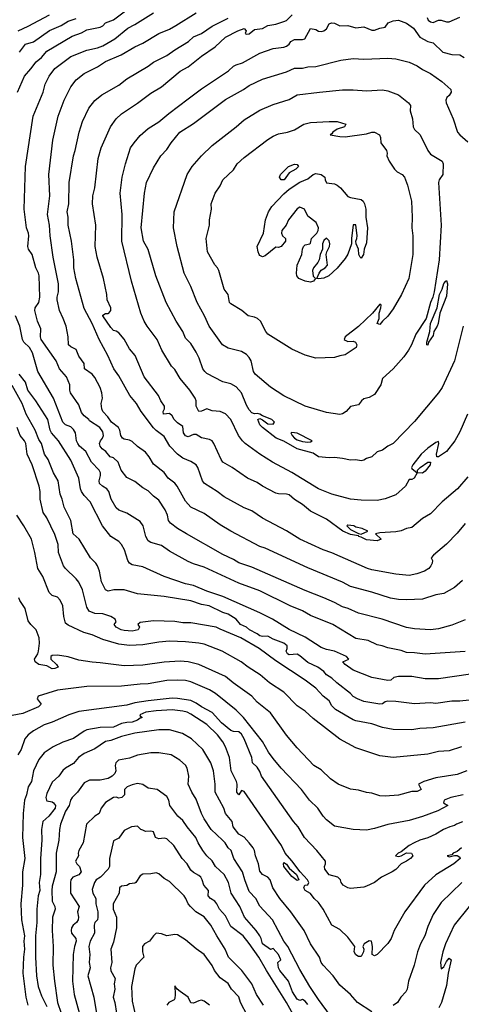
# Model space of a CAD drawing. Header units: metres. Extents: x -46681 to -43747, y -240911 to -237677.
# Tile 460 of 656: x -44194 to -44111, y -239834 to -239649. Entities that reach past the tile are written whole.
import ezdxf

# ---------------------------------------------------------------- set-up
doc = ezdxf.new("R2010")
doc.units = ezdxf.units.M
doc.layers.add('CONTOUR_INDEX', color=1, linetype='Continuous')
doc.layers.add('CONTOUR_INTER', color=3, linetype='Continuous')

msp = doc.modelspace()

# ---------------------------------------------------------------- linework, layer by layer
at = {"layer": 'CONTOUR_INDEX'}
for points, elevation in [([(-44194.11, -239662.52), (-44192.81, -239659.52), (-44191.6, -239658.18), (-44190.6, -239656.85), (-44189.59, -239656.02), (-44188.6, -239654.86), (-44183.86, -239652.02), (-44182.1, -239651.4), (-44181.1, -239650.81), (-44178.6, -239650.31), (-44178.1, -239650.1), (-44177.6, -239649.51), (-44176.1, -239648.96), (-44173.6, -239647.08)], 120), ([(-44109.62, -239723.02), (-44111.1, -239726.36), (-44112, -239728.02), (-44113.6, -239730.02), (-44115.08, -239731.02), (-44115.38, -239731.02), (-44115.48, -239730.52), (-44115.04, -239728.52), (-44115.1, -239728.18), (-44115.6, -239728.35), (-44117.1, -239729.4), (-44118.33, -239730.52), (-44119.91, -239732.52), (-44120.17, -239733.02), (-44120.1, -239733.26), (-44119.12, -239734.02), (-44119.68, -239735.02), (-44120.1, -239735.27), (-44120.6, -239735.3), (-44121.29, -239736.52), (-44123.1, -239738.16), (-44125.1, -239738.9), (-44126.6, -239739.22), (-44129.6, -239739.2), (-44131.6, -239738.97), (-44135.1, -239738.02), (-44137.6, -239737.06), (-44142.6, -239734.01), (-44146.26, -239732.02), (-44148.64, -239730.52), (-44151.36, -239728.52), (-44151.89, -239728.02), (-44152.62, -239727.02), (-44154.05, -239724.02), (-44155.1, -239722.95), (-44156.1, -239722.54), (-44157.6, -239722.4), (-44158.6, -239722.03), (-44159.6, -239722.48), (-44160.1, -239722.52), (-44160.58, -239721.52), (-44160.57, -239720.52), (-44160.79, -239720.02), (-44161.8, -239718.52), (-44163.6, -239716.32), (-44164.6, -239714.65), (-44165.18, -239714.02), (-44167.02, -239711.02), (-44167.92, -239709.02), (-44169.79, -239706.52), (-44170.32, -239705.52), (-44170.95, -239704.02), (-44172.75, -239698.02), (-44174.54, -239690.52), (-44174.5, -239685.52), (-44174.82, -239681.52), (-44174.48, -239678.52), (-44173.86, -239676.02), (-44172.92, -239673.02), (-44172.25, -239672.02), (-44171.1, -239670.67), (-44169.6, -239669.33), (-44167.6, -239668.12), (-44165.74, -239666.52), (-44162.1, -239663.78), (-44159.6, -239661.92), (-44154.53, -239658.52), (-44153.6, -239657.67), (-44153.1, -239657.39), (-44151.86, -239657.02), (-44148.6, -239655.21), (-44146.1, -239654.3), (-44144.1, -239654.06), (-44143.6, -239653.88), (-44143.14, -239653.52), (-44142.8, -239653.02), (-44142.1, -239652.66), (-44140.6, -239652.64), (-44140.21, -239652.52), (-44139.1, -239650.6), (-44138.1, -239650.76), (-44137.6, -239651.05), (-44137.1, -239651.12), (-44136.6, -239651.01), (-44136.1, -239650.63), (-44135.6, -239649.72), (-44135.2, -239649.52)], 125), ([(-44135.2, -239649.52), (-44134.6, -239649.59), (-44133.6, -239650.04), (-44132.1, -239650.03), (-44130.6, -239650.47), (-44129.1, -239650.27), (-44127.6, -239650.86), (-44127.1, -239650.91), (-44126.1, -239650.49), (-44125.1, -239650.31), (-44124.51, -239649.52), (-44123.6, -239649.12), (-44122.6, -239649.03), (-44121.1, -239649.6), (-44119.75, -239650.52), (-44118.6, -239652.21), (-44117.1, -239653), (-44116.1, -239653.26), (-44114.3, -239655.02), (-44112.6, -239655.45), (-44111.1, -239655.5), (-44110.3, -239656.02)], 125), ([(-44110.1, -239767.61), (-44117.6, -239768.12), (-44119.6, -239767.83), (-44121.1, -239767.77), (-44122.1, -239767.42), (-44124.6, -239766.91), (-44125.66, -239766.52), (-44126.6, -239766.34), (-44128.3, -239765.52), (-44130.6, -239765.17), (-44134.91, -239762.52), (-44139.1, -239760.83), (-44140.6, -239759.94), (-44142.95, -239759.02), (-44148.6, -239756.19), (-44152.6, -239754.77), (-44159.1, -239751.78), (-44161.1, -239751.14), (-44162.1, -239750.68), (-44165.6, -239748.73), (-44167.1, -239747.71), (-44169.1, -239747.1), (-44169.6, -239746.79), (-44170.02, -239746.02), (-44170.53, -239744.02), (-44171.1, -239743.19), (-44173.6, -239741.63), (-44175.1, -239741.08), (-44175.6, -239740.64), (-44176.51, -239739.02), (-44176.96, -239737.52), (-44177.38, -239737.02), (-44178.18, -239736.52), (-44178.7, -239736.02), (-44178.82, -239735.52), (-44178.54, -239734.52), (-44178.57, -239734.02), (-44178.8, -239733.52), (-44180.2, -239732.02), (-44181.29, -239730.02), (-44182.46, -239729.02), (-44182.82, -239728.52), (-44183.03, -239728.02), (-44183.23, -239726.52), (-44183.6, -239725.9), (-44184.1, -239725.42), (-44185.1, -239725.01), (-44185.62, -239724.52), (-44187.35, -239720.02), (-44190.31, -239715.02), (-44191.29, -239711.52), (-44191.89, -239710.52), (-44192.92, -239709.52), (-44193.18, -239709.02), (-44193.7, -239706.52), (-44194.5, -239704.52)], 120), ([(-44116.75, -239732.02), (-44116.58, -239732.02), (-44116.66, -239732.52), (-44117.6, -239733.73), (-44118.1, -239734.09), (-44119.01, -239734.02), (-44119.04, -239733.52), (-44118.5, -239733.02), (-44117.1, -239732.06), (-44116.75, -239732.02)], 125), ([(-44109.79, -239790.02), (-44111.6, -239790.69), (-44115.6, -239791.33), (-44117.85, -239792.02), (-44118.84, -239792.52), (-44118.32, -239793.52), (-44119.1, -239793.89), (-44120.1, -239793.91), (-44122.6, -239794.59), (-44125.1, -239794.81), (-44126.1, -239794.74), (-44127.6, -239794.2), (-44128.6, -239794.08), (-44130.1, -239793.64), (-44131.6, -239793.45), (-44133.95, -239792.52), (-44135.38, -239791.52), (-44137.1, -239789.85), (-44138.52, -239789.02), (-44141.6, -239785.72), (-44143.6, -239783.34), (-44146.6, -239779.15), (-44149.1, -239777.15), (-44150.11, -239776.02), (-44153.63, -239773.52), (-44155.1, -239772.29), (-44160.1, -239770.07), (-44162.1, -239769.57), (-44163.6, -239769.42), (-44166.6, -239769.61), (-44170.6, -239770.18), (-44174.1, -239770.27), (-44178.6, -239769.71), (-44180.1, -239769.64), (-44182.6, -239769.24), (-44184.6, -239768.63), (-44186.6, -239768.28), (-44187.6, -239768.37), (-44187.89, -239768.52), (-44187.87, -239769.02), (-44186.79, -239770.02), (-44186.48, -239770.52), (-44187.1, -239770.82), (-44187.6, -239770.87), (-44188.6, -239770.3), (-44190.1, -239770.03), (-44190.81, -239769.52), (-44190.9, -239769.02), (-44190.31, -239768.02), (-44190.2, -239767.52), (-44190.02, -239766.02), (-44190.07, -239765.02), (-44190.6, -239763.52), (-44191.61, -239762.52), (-44192.1, -239761.84), (-44192.65, -239759.52), (-44193.69, -239758.02), (-44193.89, -239757.52)], 115), ([(-44135.35, -239836.02), (-44137.6, -239832.99), (-44139.22, -239830.52), (-44141.1, -239827.35), (-44143.39, -239823.02), (-44144.14, -239822.02), (-44146.28, -239818.02), (-44148.6, -239815.43), (-44149.39, -239814.02), (-44150.6, -239812.68), (-44151.45, -239810.52), (-44151.89, -239809.02), (-44153.51, -239806.52), (-44154.03, -239805.02), (-44154.6, -239804.5), (-44155.16, -239803.52), (-44155.61, -239803.02), (-44157.77, -239801.02), (-44159.1, -239799.01), (-44159.6, -239798.02), (-44160.6, -239795.36), (-44161.41, -239794.02), (-44162.06, -239792.52), (-44161.95, -239791.02), (-44162.25, -239789.52), (-44162.6, -239788.95), (-44163.62, -239788.02), (-44165.25, -239787.02), (-44167.6, -239786.64), (-44169.1, -239786.67), (-44171.6, -239787.07), (-44173.1, -239787.66), (-44175.17, -239788.02), (-44175.69, -239788.52), (-44175.8, -239789.02), (-44175.64, -239790.02), (-44175.83, -239790.52), (-44176.35, -239791.02), (-44177.1, -239791.49), (-44178.6, -239791.77), (-44180.6, -239791.75), (-44181.6, -239792.29), (-44182.83, -239794.02), (-44183.88, -239795.02), (-44184.15, -239795.52), (-44184.39, -239796.52), (-44185.1, -239797.59), (-44186.03, -239800.02), (-44186.24, -239801.02), (-44186.39, -239803.02), (-44186.87, -239805.52), (-44186.83, -239809.02), (-44187.6, -239811.72), (-44187.69, -239812.52), (-44187.59, -239814.52), (-44187.13, -239815.52), (-44187.04, -239816.02), (-44187.54, -239817.52), (-44187.6, -239820.02), (-44187.43, -239823.02), (-44187.49, -239826.52), (-44187.19, -239829.52), (-44186.58, -239833.52), (-44185.93, -239835.52)], 110), ([(-44109.36, -239815.52), (-44112.15, -239819.02), (-44113.77, -239822.52), (-44114.28, -239824.02), (-44114.73, -239826.02), (-44114.6, -239827.19), (-44114.1, -239826.85), (-44113.6, -239825.82), (-44113.1, -239825.22), (-44112.72, -239825.52), (-44113.28, -239828.02), (-44113.6, -239830.36), (-44114.52, -239833.52), (-44115.01, -239834.52)], 110), ([(-44158.1, -239834.06), (-44159.1, -239833.32), (-44159.6, -239833.13), (-44160.1, -239833.23), (-44161.1, -239833.68), (-44161.6, -239833.59), (-44162.07, -239832.52), (-44163.6, -239831.47), (-44164.14, -239831.02), (-44164.6, -239830.42), (-44164.5, -239832.02), (-44164.6, -239832.77), (-44164.72, -239833.02), (-44165.72, -239833.52), (-44166.09, -239834.02)], 105)]:
    msp.add_lwpolyline(points, dxfattribs=dict(at, elevation=elevation))
at = {"layer": 'CONTOUR_INTER'}
for points, elevation in [([(-44110.1, -239761.68), (-44112.6, -239762.68), (-44115.1, -239763.33), (-44116.6, -239763.53), (-44119.6, -239763.37), (-44121.1, -239763.07), (-44125.67, -239761.52), (-44130.1, -239760.43), (-44132.03, -239759.52), (-44133.1, -239759.22), (-44134.6, -239758.39), (-44136.6, -239757.51), (-44140.1, -239756.15), (-44150.1, -239751.78), (-44152.6, -239750.98), (-44153.6, -239750.34), (-44155.6, -239749.4), (-44162.38, -239745.52), (-44164.07, -239744.52), (-44165.42, -239743.52), (-44165.76, -239743.02), (-44165.98, -239742.02), (-44166.38, -239741.02), (-44167.6, -239739.18), (-44168.6, -239738.42), (-44169.6, -239737.43), (-44170.6, -239736.85), (-44172.1, -239735.64), (-44173.6, -239734.95), (-44174.64, -239733.52), (-44175.2, -239732.02), (-44176.1, -239731.24), (-44176.71, -239731.02), (-44177.55, -239730.02), (-44178.24, -239729.52), (-44178.59, -239729.02), (-44178.7, -239728.52), (-44178.57, -239728.02), (-44178.17, -239727.52), (-44177.96, -239727.02), (-44178.1, -239726.35), (-44178.67, -239725.52), (-44180.6, -239724.25), (-44180.73, -239724.02), (-44181.6, -239723.36), (-44182.1, -239722.72), (-44182.6, -239721.25), (-44184.14, -239719.02), (-44184.31, -239718.52), (-44184.32, -239717.52), (-44184.9, -239716.02), (-44186.24, -239714.52), (-44186.85, -239713.02), (-44189.66, -239709.02), (-44189.8, -239708.52), (-44189.77, -239707.02), (-44190.39, -239705.52), (-44190.87, -239703.52), (-44190.81, -239703.02), (-44190.14, -239702.02), (-44189.91, -239701.02), (-44190.05, -239697.02), (-44190.17, -239696.52), (-44190.67, -239695.52), (-44191.37, -239693.02), (-44192.07, -239692.02), (-44192.19, -239691.52), (-44191.99, -239689.52), (-44192.05, -239689.02), (-44192.45, -239688.02), (-44192.84, -239684.52), (-44192.61, -239676.52), (-44191.18, -239667.02), (-44189.33, -239662.52), (-44188.9, -239661.02), (-44188.18, -239659.52), (-44187.1, -239658.11), (-44184.1, -239655.82), (-44181.1, -239654.65), (-44179.1, -239654.22), (-44178.1, -239653.83), (-44175.84, -239652.52), (-44173.43, -239650.52), (-44172.1, -239649.83), (-44168.6, -239647.63)], 121), ([(-44110.6, -239754.29), (-44112.1, -239755.56), (-44114.1, -239756.7), (-44115.6, -239756.97), (-44118.1, -239757.79), (-44121.1, -239757.93), (-44122.6, -239757.86), (-44124.1, -239757.57), (-44127.6, -239756.44), (-44131.6, -239755.37), (-44133.1, -239754.61), (-44139.6, -239751.88), (-44147.6, -239748.21), (-44148.6, -239747.87), (-44154.1, -239744.99), (-44156.1, -239743.84), (-44159.1, -239741.69), (-44161.6, -239740.48), (-44162.6, -239739.36), (-44164.13, -239736.52), (-44164.6, -239735.98), (-44165.84, -239735.02), (-44166.6, -239734), (-44168.6, -239732.41), (-44169.4, -239731.02), (-44170.1, -239730.16), (-44171.6, -239729.12), (-44172.6, -239728.14), (-44173.1, -239727.92), (-44174.1, -239727.74), (-44174.44, -239727.52), (-44174.73, -239727.02), (-44174.91, -239726.02), (-44175.18, -239725.52), (-44176.49, -239724.52), (-44177.14, -239723.52), (-44178.13, -239722.52), (-44178.31, -239722.02), (-44178.39, -239721.02), (-44178.18, -239720.02), (-44178.28, -239719.02), (-44178.62, -239718.02), (-44179.6, -239716.14), (-44180.1, -239715.52), (-44181.54, -239714.52), (-44181.62, -239713.52), (-44182.6, -239712.12), (-44183.1, -239710.9), (-44184.1, -239710.4), (-44184.54, -239710.02), (-44184.61, -239708.52), (-44184.99, -239706.52), (-44185.52, -239705.02), (-44186.24, -239703.52), (-44186.66, -239701.52), (-44186.68, -239701.02), (-44186.43, -239700.02), (-44186.43, -239698.52), (-44187.4, -239693.52), (-44188, -239689.52), (-44188.11, -239687.52), (-44188.51, -239685.52), (-44188.07, -239682.02), (-44188.23, -239678.02), (-44187.49, -239671.52), (-44186.51, -239667.02), (-44185.39, -239664.02), (-44184.08, -239661.52), (-44183.1, -239660.23), (-44181.6, -239659.05), (-44179.1, -239657.75), (-44177.6, -239656.76), (-44174.67, -239655.52), (-44172.1, -239654.02), (-44170.6, -239653.33), (-44167.6, -239651.52), (-44165.6, -239650.69), (-44164.39, -239650.02), (-44160.6, -239647.65)], 122), ([(-44194.01, -239651.02), (-44192.1, -239650.16), (-44188.1, -239648.03)], 118), ([(-44193.74, -239655.02), (-44192.6, -239653.53), (-44191.1, -239653.07), (-44188.1, -239650.96), (-44185.95, -239650.02), (-44184.6, -239649.17), (-44183.1, -239648.72)], 119), ([(-44110.1, -239743.53), (-44111.6, -239745.4), (-44113.6, -239747.45), (-44116.04, -239749.52), (-44116.47, -239750.02), (-44116.2, -239750.52), (-44116.29, -239751.02), (-44116.55, -239751.52), (-44116.93, -239752.02), (-44117.74, -239752.52), (-44119.18, -239753.02), (-44120.6, -239753.31), (-44123.1, -239753.08), (-44127.6, -239752.28), (-44128.44, -239752.02), (-44135.1, -239749.05), (-44136.75, -239748.52), (-44141.09, -239746.52), (-44143.6, -239744.93), (-44148.1, -239742.56), (-44150.1, -239741.21), (-44151.6, -239740.61), (-44155.34, -239738.52), (-44156.61, -239737.52), (-44158.99, -239736.02), (-44159.36, -239735.52), (-44160.27, -239733.02), (-44160.6, -239732.57), (-44161.6, -239731.91), (-44163.1, -239731.27), (-44164.07, -239730.52), (-44165.51, -239729.02), (-44166.6, -239727.2), (-44168.1, -239726.11), (-44168.6, -239725.56), (-44170.88, -239722.52), (-44171.79, -239721.02), (-44173.05, -239719.52), (-44175.1, -239715.85), (-44176.02, -239714.52), (-44177.14, -239712.02), (-44178.76, -239709.02), (-44180.1, -239706), (-44181.6, -239703.15), (-44183.14, -239697.52), (-44183.54, -239695.52), (-44183.56, -239694.02), (-44184, -239690.52), (-44184.61, -239687.52), (-44184.6, -239686.02), (-44184.78, -239685.02), (-44184.5, -239683.52), (-44184.44, -239679.52), (-44183.61, -239674.52), (-44183.28, -239673.52), (-44182.52, -239670.02), (-44181.89, -239668.02), (-44180.72, -239665.52), (-44179.6, -239664.12), (-44178.31, -239663.02), (-44175.1, -239661.22), (-44173.6, -239660.01), (-44169.6, -239657.66), (-44168.6, -239656.91), (-44166.1, -239655.65), (-44164.6, -239654.56), (-44162.04, -239653.02), (-44161.1, -239652.14), (-44159.6, -239651.49), (-44157.6, -239650.13), (-44154.6, -239648.65)], 123), ([(-44109.6, -239734.82), (-44111.51, -239737.02), (-44114.38, -239739.52), (-44116.6, -239741.77), (-44118.1, -239742.65), (-44120.1, -239744.34), (-44121.1, -239744.52), (-44122.1, -239744.92), (-44123.1, -239745.15), (-44126.1, -239745.31), (-44126.9, -239745.52), (-44125.84, -239746.52), (-44126.6, -239746.83), (-44128.6, -239746.62), (-44129.6, -239746.12), (-44130.05, -239746.02), (-44130.1, -239745.88), (-44131.6, -239745.61), (-44133.06, -239745.02), (-44136.1, -239742.75), (-44139.1, -239741.25), (-44140.6, -239739.99), (-44142.1, -239739.05), (-44143.1, -239738.19), (-44143.6, -239738.02), (-44145.1, -239737.99), (-44145.6, -239737.85), (-44148.15, -239736.52), (-44149.1, -239735.88), (-44150.97, -239735.02), (-44153.84, -239733.02), (-44155.55, -239732.02), (-44155.91, -239731.52), (-44157.26, -239728.52), (-44157.6, -239728.06), (-44158.1, -239727.76), (-44159.6, -239727.44), (-44160.6, -239726.83), (-44161.1, -239726.82), (-44162.1, -239727.28), (-44162.6, -239727.12), (-44162.97, -239726.52), (-44163.1, -239725.34), (-44164.1, -239724.64), (-44164.68, -239724.02), (-44165.1, -239723.36), (-44165.6, -239722.91), (-44166.7, -239723.02), (-44166.8, -239722.52), (-44166.54, -239722.02), (-44166.51, -239721.52), (-44167.2, -239720.52), (-44167.67, -239719.52), (-44170.34, -239716.02), (-44172.01, -239712.02), (-44173.1, -239710.77), (-44174.1, -239708.95), (-44175.1, -239707.73), (-44175.6, -239707.4), (-44176.1, -239707.3), (-44176.6, -239706.77), (-44178.1, -239704.52), (-44178.1, -239704.41), (-44177.6, -239704.12), (-44177.1, -239704.12), (-44176.97, -239704.02), (-44176.62, -239703.52), (-44176.59, -239703.02), (-44177.28, -239701.52), (-44177.36, -239700.52), (-44177.96, -239697.52), (-44179.17, -239693.52), (-44179.53, -239691.52), (-44179.42, -239687.52), (-44180.03, -239683.52), (-44179.95, -239682.02), (-44179.59, -239680.52), (-44178.98, -239675.02), (-44178.44, -239673.02), (-44176.68, -239669.02), (-44175.57, -239667.52), (-44174.6, -239666.63), (-44171.6, -239664.61), (-44169.1, -239662.73), (-44167.1, -239661.51), (-44163.6, -239658.6), (-44162.1, -239657.8), (-44159.6, -239655.8), (-44156.99, -239654.02), (-44155.1, -239652.23), (-44152.74, -239651.02), (-44151.6, -239650.6), (-44151.19, -239651.02), (-44151.4, -239651.52), (-44151.1, -239651.66), (-44150.6, -239651.58), (-44149.6, -239650.79), (-44148.1, -239650.56), (-44147.1, -239649.99), (-44145.6, -239649.74), (-44144.1, -239649.28), (-44143.6, -239649.06), (-44142.55, -239648.02)], 124), ([(-44117.2, -239648.52), (-44117.02, -239649.02), (-44116.6, -239649.32), (-44116.1, -239649.43), (-44115.1, -239649), (-44114.57, -239649.02), (-44113.6, -239649.35), (-44113.1, -239649.31), (-44111.1, -239648.42)], 124), ([(-44110.43, -239706.52), (-44112.08, -239713.02), (-44114.43, -239718.02), (-44115.06, -239719.02), (-44119.6, -239724.38), (-44123.6, -239728.55), (-44124.62, -239729.02), (-44125.6, -239729.8), (-44126.6, -239730.1), (-44127.6, -239731.02), (-44128.6, -239731.36), (-44129.1, -239731.67), (-44129.6, -239731.76), (-44130.6, -239731.62), (-44131.6, -239731.67), (-44133.1, -239731.35), (-44134.6, -239731.19), (-44135.6, -239731.24), (-44137.6, -239731.02), (-44138.6, -239730.36), (-44141.64, -239729.52), (-44144.1, -239728.12), (-44145.55, -239727.52), (-44148.13, -239725.52), (-44148.61, -239725.02), (-44149.02, -239724.02), (-44148.6, -239723.83), (-44148.1, -239724.06), (-44147.1, -239724.83), (-44146.1, -239724.9), (-44145.85, -239724.52), (-44146.38, -239724.02), (-44148.1, -239723.32), (-44148.6, -239723), (-44149.1, -239722.89), (-44149.6, -239722.96), (-44150.1, -239722.79), (-44150.6, -239722.22), (-44151.1, -239721.3), (-44152.1, -239719), (-44153.1, -239717.89), (-44154.1, -239717.33), (-44155.6, -239716.97), (-44158.6, -239715.36), (-44158.98, -239715.02), (-44159.34, -239714.52), (-44159.99, -239712.52), (-44160.6, -239711.35), (-44161.6, -239709.76), (-44162.6, -239708.75), (-44163.1, -239707.51), (-44164.33, -239705.52), (-44166.19, -239702.02), (-44168.17, -239697.02), (-44169.6, -239692.09), (-44170.46, -239690.52), (-44170.9, -239688.02), (-44170.25, -239681.52), (-44169.9, -239679.52), (-44168.6, -239676.76), (-44167.24, -239674.52), (-44166.1, -239673.3), (-44165.25, -239672.02), (-44163.62, -239670.02), (-44161.1, -239668.44), (-44155.1, -239663.92), (-44151.71, -239662.02), (-44150.6, -239661.27), (-44148.1, -239660.07), (-44143.6, -239658.7), (-44142.1, -239658.05), (-44140.6, -239658.01), (-44139.6, -239657.77), (-44138.1, -239657.69), (-44133.43, -239656.52)], 126), ([(-44133.43, -239656.52), (-44131.1, -239656.2), (-44129.1, -239656.31), (-44124.6, -239656.12), (-44123.1, -239656.24), (-44120.6, -239656.92), (-44119.1, -239657.57), (-44118.1, -239658.29), (-44116.56, -239659.02), (-44114.48, -239660.52), (-44112.75, -239662.02), (-44112.72, -239662.52), (-44113.1, -239663.13), (-44113.53, -239663.52), (-44113.71, -239664.02), (-44113.63, -239664.52), (-44112.31, -239667.52), (-44111.5, -239670.02), (-44111.11, -239670.52), (-44109.6, -239671.87)], 126), ([(-44137.43, -239662.52), (-44133.1, -239662.1), (-44131.1, -239662.1), (-44128.6, -239662.27), (-44125.6, -239662.12), (-44124.6, -239662.27), (-44122.6, -239663.04), (-44120.7, -239664.52), (-44120.36, -239665.02), (-44120.42, -239666.02), (-44119.98, -239667.52), (-44119.82, -239669.02), (-44119.58, -239669.52), (-44118.6, -239670.47), (-44118.25, -239671.02), (-44117.09, -239673.52), (-44116.6, -239674.18), (-44114.43, -239675.52), (-44114.22, -239676.02), (-44114.29, -239678.02), (-44114.96, -239679.02), (-44115.11, -239679.52), (-44114.6, -239687.52), (-44114.96, -239694.02), (-44115.88, -239700.02), (-44116.15, -239701.02), (-44116.6, -239702.04), (-44117.4, -239705.02), (-44119.33, -239708.02), (-44120.14, -239710.02), (-44120.74, -239711.02), (-44121.6, -239712.24), (-44123.6, -239714.52), (-44125.6, -239716.3), (-44125.94, -239717.52), (-44127.1, -239719.31), (-44128.1, -239719.92), (-44129.1, -239720.16), (-44129.57, -239720.52), (-44130.1, -239721.28), (-44131.6, -239721.59), (-44132.39, -239722.52), (-44133.1, -239722.94), (-44133.6, -239723.06), (-44136.1, -239722.72), (-44140.1, -239721.49), (-44144.1, -239719.58), (-44146.6, -239717.97), (-44149.5, -239715.52), (-44149.79, -239715.02), (-44150.28, -239713.02), (-44150.6, -239712.4), (-44151.1, -239711.8), (-44152.1, -239711.25), (-44154.6, -239710.62), (-44155.63, -239710.02), (-44158.15, -239706.52), (-44159.03, -239704.52), (-44160.39, -239702.02), (-44161.6, -239699.03), (-44162.84, -239696.52), (-44164.17, -239691.52), (-44164.81, -239688.02), (-44164.74, -239685.02), (-44162.27, -239678.02), (-44161.33, -239676.52), (-44159.57, -239674.52), (-44157.59, -239672.52), (-44153.06, -239669.02), (-44151.6, -239667.73), (-44148.6, -239665.92), (-44146.1, -239664.83), (-44143.1, -239663.88), (-44141.6, -239663.06), (-44137.43, -239662.52)], 127), ([(-44140.39, -239668.52), (-44139.1, -239668.2), (-44135.6, -239668.02), (-44134.1, -239668.06), (-44132.5, -239668.52), (-44132.73, -239669.02), (-44134.1, -239669.5), (-44134.91, -239670.02), (-44135.1, -239670.39), (-44135.43, -239670.52), (-44133.6, -239670.86), (-44132.6, -239670.94), (-44128.6, -239670.33), (-44127.6, -239670.06), (-44127.1, -239670.07), (-44126.16, -239670.52), (-44125.95, -239671.02), (-44125.92, -239672.02), (-44124.84, -239673.52), (-44124.73, -239674.02), (-44124.78, -239674.52), (-44124.35, -239675.52), (-44123.37, -239677.02), (-44122.83, -239677.52), (-44121.9, -239678.02), (-44121.47, -239678.52), (-44120.93, -239680.02), (-44120.13, -239683.02), (-44120.01, -239686.02), (-44120.12, -239688.02), (-44119.89, -239689.52), (-44119.92, -239693.02), (-44120.68, -239697.52), (-44122.02, -239700.52), (-44123.6, -239703.26), (-44124.6, -239704.6), (-44125.59, -239705.52), (-44126.1, -239706.17), (-44126.61, -239706.02), (-44126.22, -239705.02), (-44126.24, -239704.02), (-44125.92, -239703.02), (-44125.85, -239702.52), (-44126.1, -239702.35), (-44127.46, -239704.02), (-44130.1, -239706.58), (-44132.6, -239708.52), (-44132.77, -239709.02), (-44132.6, -239709.14), (-44132.1, -239709.36), (-44131.1, -239709.3), (-44130.64, -239709.52), (-44130.43, -239710.02), (-44130.56, -239710.52), (-44132.6, -239711.9), (-44133.6, -239712.05), (-44134.6, -239712.39), (-44138.14, -239712.52), (-44140.1, -239711.94), (-44142.6, -239710.78), (-44147.13, -239708.02), (-44147.52, -239707.52), (-44148.51, -239705.52), (-44149.08, -239705.02), (-44149.6, -239704.77), (-44150.82, -239704.52), (-44152, -239703.52), (-44154.1, -239702.28), (-44154.31, -239702.02), (-44154.59, -239700.52), (-44155.35, -239699.52), (-44156.35, -239696.02), (-44156.6, -239695.51), (-44157.1, -239694.97), (-44158.47, -239692.52), (-44158.7, -239690.02), (-44158.1, -239687.52), (-44158.06, -239686.52), (-44157.72, -239684.52), (-44157.76, -239683.52), (-44157.01, -239681.52), (-44156.1, -239680.13), (-44155.58, -239679.02), (-44153.6, -239677.1), (-44152.87, -239676.02), (-44151.6, -239674.78), (-44147.1, -239671.41), (-44146.1, -239670.77), (-44145.1, -239670.35), (-44143.41, -239670.02), (-44142.1, -239669.59), (-44140.39, -239668.52)], 128), ([(-44143.23, -239676.52), (-44142.1, -239676.08), (-44141.6, -239676.13), (-44141.34, -239676.52), (-44141.84, -239677.02), (-44143.1, -239677.7), (-44144.08, -239679.02), (-44144.6, -239678.98), (-44144.94, -239678.52), (-44144.75, -239678.02), (-44143.23, -239676.52)], 129), ([(-44138.63, -239678.02), (-44138.1, -239677.8), (-44137.1, -239678.02), (-44136.44, -239678.52), (-44136.38, -239679.02), (-44136.1, -239679.59), (-44134.6, -239679.76), (-44134.1, -239680), (-44133.47, -239680.52), (-44132.1, -239682.11), (-44131.6, -239682.34), (-44129.6, -239682.69), (-44129.21, -239683.02), (-44128.96, -239683.52), (-44128.73, -239684.52), (-44128.7, -239686.02), (-44128.44, -239688.02), (-44128.6, -239690.82), (-44129.05, -239692.02), (-44129.19, -239693.02), (-44129.6, -239693.7), (-44129.8, -239693.52), (-44130.02, -239693.02), (-44130.09, -239692.02), (-44130.55, -239691.02), (-44130.59, -239690.52), (-44130.4, -239690.02), (-44130.38, -239689.52), (-44130.6, -239687.46), (-44131.1, -239687.43), (-44131.45, -239690.02), (-44131.41, -239691.02), (-44132.1, -239692.98), (-44132.6, -239693.79), (-44134.1, -239695.62), (-44135.66, -239697.02), (-44136.6, -239697.48), (-44137.6, -239697.6), (-44137.95, -239697.52), (-44137.49, -239696.52), (-44137.1, -239696), (-44136.38, -239695.52), (-44135.95, -239695.02), (-44136.16, -239693.02), (-44136.08, -239692.52), (-44135.56, -239691.52), (-44135.49, -239691.02), (-44135.6, -239690.45), (-44136.1, -239689.97), (-44136.6, -239690.38), (-44136.85, -239691.02), (-44136.87, -239692.02), (-44137.3, -239693.02), (-44137.46, -239694.02), (-44137.71, -239694.52), (-44138.55, -239695.52), (-44138.72, -239696.02), (-44138.6, -239697.11), (-44138.17, -239697.52), (-44138.57, -239698.02), (-44139.1, -239698.2), (-44140.13, -239698.02), (-44141.31, -239697.52), (-44141.66, -239697.02), (-44141.75, -239696.52), (-44141.62, -239695.02), (-44140.74, -239693.02), (-44140.63, -239692.02), (-44140.43, -239691.52), (-44140.1, -239691.21), (-44139.26, -239691.02), (-44139.1, -239690.87), (-44138.9, -239690.02), (-44137.9, -239689.02), (-44137.68, -239688.52), (-44137.62, -239688.02), (-44138.08, -239687.02), (-44139.6, -239685.84), (-44140.24, -239684.52), (-44141.1, -239684.16), (-44141.6, -239684.42), (-44143.25, -239686.52), (-44143.66, -239687.52), (-44144.49, -239688.52), (-44144.56, -239689.02), (-44144.36, -239689.52), (-44143.78, -239690.02), (-44143.81, -239690.52), (-44144.6, -239691.5), (-44145.1, -239691.7), (-44145.6, -239691.67), (-44147.6, -239693.26), (-44148.1, -239693.46), (-44148.6, -239693.23), (-44148.73, -239693.02), (-44148.97, -239692.52), (-44149.1, -239691.52), (-44147.97, -239689.02), (-44147.54, -239686.52), (-44147.02, -239685.02), (-44146.4, -239684.02), (-44144.1, -239681.64), (-44143.1, -239680.78), (-44141.1, -239679.46), (-44139.6, -239678.8), (-44138.63, -239678.02)], 129), ([(-44113.69, -239698.02), (-44113.6, -239697.89), (-44113.4, -239698.52), (-44113.6, -239700.84), (-44114.86, -239704.02), (-44115.13, -239706.02), (-44115.32, -239706.52), (-44115.96, -239707.52), (-44116.1, -239708.24), (-44116.94, -239709.52), (-44117.1, -239710.08), (-44117.25, -239710.02), (-44117.27, -239709.52), (-44116.7, -239707.52), (-44116.58, -239706.02), (-44115.31, -239703.02), (-44114.89, -239700.52), (-44114.4, -239699.52), (-44114.1, -239698.48), (-44113.69, -239698.02)], 127), ([(-44106.1, -239771.42), (-44115.1, -239772.75), (-44117.6, -239772.75), (-44120.1, -239772.33), (-44122.6, -239772.3), (-44123.46, -239772.52), (-44124.04, -239773.02), (-44124.6, -239773.05), (-44127.6, -239772.51), (-44131.1, -239771.13), (-44132.6, -239770.02), (-44133.06, -239769.52), (-44131.92, -239769.02), (-44132.33, -239768.52), (-44134.6, -239767.52), (-44136.1, -239767.25), (-44137.1, -239766.87), (-44140.1, -239764.92), (-44143.1, -239763.5), (-44146.22, -239761.52), (-44148.6, -239760.35), (-44155.6, -239757.3), (-44158.6, -239756.26), (-44161.1, -239755.23), (-44162.6, -239754.87), (-44166.6, -239753.49), (-44170.6, -239751.72), (-44172.6, -239751.33), (-44173.11, -239751.02), (-44173.38, -239750.52), (-44174.02, -239748.52), (-44174.59, -239747.52), (-44175.1, -239746.93), (-44176.6, -239746.03), (-44178.16, -239744.02), (-44180.47, -239739.52), (-44181.6, -239738.28), (-44182.09, -239737.52), (-44182.27, -239737.02), (-44182.6, -239735.02), (-44184.1, -239731.67), (-44186.43, -239728.02), (-44187.71, -239726.52), (-44187.99, -239726.02), (-44188.41, -239724.02), (-44190.69, -239720.52), (-44192.16, -239718.52), (-44192.64, -239717.02), (-44193.79, -239715.52)], 119), ([(-44107.6, -239776.54), (-44111.1, -239776.94), (-44112.6, -239776.95), (-44115.6, -239777.36), (-44116.6, -239777.27), (-44119.6, -239777.45), (-44123.1, -239777.01), (-44124.6, -239776.95), (-44125.1, -239777.07), (-44125.6, -239777.45), (-44126.1, -239777.53), (-44129.1, -239776.97), (-44130.29, -239776.52), (-44131.1, -239776.04), (-44131.6, -239775.52), (-44134.19, -239773.52), (-44135.1, -239772.63), (-44136.09, -239772.02), (-44136.6, -239771.34), (-44137.76, -239770.52), (-44139.6, -239769.69), (-44141.1, -239768.39), (-44141.6, -239768.11), (-44143.1, -239768.23), (-44143.45, -239768.02), (-44143.7, -239767.52), (-44143.5, -239767.02), (-44143.52, -239766.52), (-44144.13, -239766.02), (-44146.1, -239765.31), (-44147.1, -239764.71), (-44148.1, -239764.79), (-44148.6, -239764.66), (-44149.1, -239764.27), (-44150.56, -239763.52), (-44151.1, -239763.01), (-44152.25, -239762.52), (-44153.1, -239761.55), (-44154.6, -239760.62), (-44155.6, -239760.29), (-44158.14, -239759.02), (-44159.6, -239758.75), (-44161.6, -239758.1), (-44166.6, -239757.25), (-44171.6, -239756.75), (-44174.1, -239756.02), (-44176.05, -239756.02), (-44177.1, -239756.28), (-44177.6, -239756.03), (-44178.33, -239754.52), (-44178.7, -239752.52), (-44179.1, -239751.52), (-44179.41, -239751.02), (-44180.42, -239750.02), (-44182.56, -239746.52), (-44183.69, -239745.52), (-44184.1, -239743.02), (-44185.36, -239740.52), (-44185.72, -239739.02), (-44186.1, -239738.02), (-44186.49, -239735.52), (-44187.37, -239734.02), (-44188.38, -239731.52), (-44189.07, -239730.52), (-44189.62, -239728.52), (-44190.1, -239727.75), (-44190.79, -239726.02), (-44192.47, -239723.02), (-44193.24, -239721.02), (-44195.1, -239717.61)], 118), ([(-44110.1, -239780.86), (-44116.1, -239781.94), (-44118.6, -239782.1), (-44120.1, -239782.32), (-44123.6, -239782.24), (-44125.6, -239781.91), (-44127.6, -239781.2), (-44130.6, -239780.63), (-44131.1, -239780.45), (-44134.4, -239778.52), (-44135.1, -239777.82), (-44135.6, -239776.9), (-44136.76, -239776.02), (-44138.1, -239774.52), (-44140.1, -239773), (-44145.6, -239769.34), (-44148.77, -239767.02), (-44152.18, -239765.02), (-44156.1, -239763.44), (-44156.85, -239763.02), (-44161.6, -239762.19), (-44163.1, -239762.22), (-44164.6, -239761.99), (-44168.6, -239761.85), (-44171.1, -239762.15), (-44171.56, -239762.52), (-44171.22, -239763.02), (-44171.45, -239763.52), (-44172.6, -239763.77), (-44174.1, -239763.67), (-44174.64, -239763.52), (-44175.58, -239763.02), (-44176, -239762.52), (-44175.58, -239762.02), (-44175.81, -239761.52), (-44176.62, -239761.02), (-44178.1, -239760.52), (-44179.6, -239760.46), (-44180.64, -239760.02), (-44181.1, -239759.26), (-44181.9, -239756.02), (-44182.6, -239754.57), (-44183.1, -239753.93), (-44185.11, -239752.02), (-44185.47, -239751.52), (-44186.42, -239749.02), (-44186.51, -239747.52), (-44187.1, -239745.63), (-44188.59, -239742.52), (-44189.32, -239741.52), (-44189.85, -239739.02), (-44189.89, -239737.52), (-44190.06, -239736.52), (-44191.38, -239732.52), (-44192.29, -239730.52), (-44192.54, -239728.52), (-44192.78, -239728.02), (-44193.63, -239727.02), (-44194.18, -239725.52)], 117), ([(-44142.6, -239726.45), (-44142.8, -239726.52), (-44142.57, -239727.02), (-44142.1, -239727.54), (-44141.6, -239727.82), (-44140.6, -239728.15), (-44139.6, -239728.3), (-44139.1, -239728.23), (-44138.82, -239728.02), (-44141.6, -239726.56), (-44142.6, -239726.45)], 126), ([(-44110.75, -239785.52), (-44113.1, -239786.29), (-44115.1, -239786.38), (-44117.1, -239786.88), (-44123.6, -239787.55), (-44126.1, -239787.2), (-44130.6, -239785.69), (-44133.6, -239784.05), (-44138.6, -239780.17), (-44140.1, -239778.84), (-44141.6, -239777.83), (-44144.1, -239775.26), (-44146.8, -239773.52), (-44148.55, -239772.02), (-44150.83, -239770.52), (-44152.12, -239769.52), (-44155.7, -239767.52), (-44159.1, -239766.26), (-44160.1, -239766.03), (-44162.6, -239765.78), (-44165.6, -239765.66), (-44167.6, -239765.85), (-44170.6, -239766.36), (-44173.1, -239766.5), (-44175.1, -239766.22), (-44178.1, -239765.37), (-44180.1, -239764.49), (-44181.68, -239764.02), (-44184.6, -239762.68), (-44185.1, -239762.27), (-44185.45, -239761.02), (-44185.63, -239759.02), (-44186.1, -239757.95), (-44186.6, -239757.37), (-44187.6, -239757.09), (-44188.16, -239756.52), (-44189.34, -239753.52), (-44190.3, -239752.02), (-44190.84, -239749.02), (-44191.47, -239746.52), (-44192.91, -239744.02), (-44194.25, -239742.02)], 116), ([(-44132.1, -239743.89), (-44132.27, -239744.02), (-44131.6, -239744.71), (-44130.1, -239745.46), (-44129.6, -239745.54), (-44128.36, -239745.02), (-44129.42, -239744.52), (-44130.6, -239744.24), (-44130.99, -239744.02), (-44132.1, -239743.89)], 124), ([(-44110.45, -239794.52), (-44112.79, -239795.02), (-44114.02, -239795.52), (-44114.13, -239796.02), (-44113.34, -239796.52), (-44115.24, -239797.52), (-44118.1, -239798.61), (-44120.6, -239799.38), (-44124.6, -239800.13), (-44127.1, -239800.88), (-44128.6, -239801.15), (-44131.1, -239801.06), (-44134.6, -239800.41), (-44136.1, -239799.2), (-44136.75, -239798.52), (-44137.73, -239797.02), (-44139.3, -239795.52), (-44140.79, -239793.52), (-44144.6, -239789.5), (-44146.1, -239787.73), (-44146.98, -239786.52), (-44148.14, -239784.52), (-44151.67, -239780.02), (-44153.1, -239778.6), (-44156.94, -239775.52), (-44158.1, -239774.81), (-44161.6, -239773.28), (-44162.6, -239773.07), (-44164.1, -239772.99), (-44166.1, -239773.07), (-44169.6, -239773.67), (-44171.1, -239773.72), (-44174.6, -239774.15), (-44181.1, -239774.18), (-44186.6, -239774.86), (-44190.22, -239776.02), (-44190.4, -239776.52), (-44189.7, -239777.52), (-44190.18, -239778.02), (-44193.1, -239779.26), (-44195.1, -239779.62)], 114), ([(-44110.6, -239799.62), (-44111.73, -239800.02), (-44112.1, -239800.28), (-44112.97, -239800.52), (-44114.17, -239801.02), (-44115.6, -239801.9), (-44117.1, -239802.62), (-44118.58, -239803.02), (-44119.68, -239803.52), (-44120.6, -239804.02), (-44122.1, -239805.24), (-44122.69, -239805.52), (-44123.13, -239806.02), (-44122.6, -239806.13), (-44122.12, -239806.02), (-44121.1, -239805.42), (-44120.15, -239805.52), (-44119.89, -239806.02), (-44120.37, -239806.52), (-44121.1, -239807.01), (-44122.1, -239807.49), (-44123.1, -239808.53), (-44123.77, -239809.02), (-44125.77, -239810.02), (-44127.1, -239810.97), (-44128.6, -239811.72), (-44129.1, -239811.88), (-44131.6, -239812.14), (-44132.12, -239812.02), (-44132.97, -239811.52), (-44133.34, -239811.02), (-44133.47, -239810.52), (-44133.96, -239810.02), (-44135.6, -239809.53), (-44136.45, -239808.52), (-44136.49, -239808.02), (-44136.29, -239807.52), (-44136.3, -239807.02), (-44137.91, -239805.02), (-44140.22, -239802.52), (-44141.44, -239800.52), (-44142.29, -239799.52), (-44148.34, -239791.02), (-44148.6, -239790.17), (-44149.1, -239789.31), (-44149.99, -239788.52), (-44150.1, -239787.51), (-44151.54, -239784.02), (-44152.1, -239783.15), (-44152.6, -239782.68), (-44153.6, -239782.65), (-44154.1, -239782.43), (-44155.8, -239781.02), (-44157.6, -239779.04), (-44159.6, -239778.03), (-44160.6, -239777.31), (-44161.6, -239776.79), (-44164.1, -239776.41), (-44165.1, -239776.39), (-44169.6, -239776.86), (-44172.1, -239777.27), (-44173.6, -239777.67), (-44182.6, -239778.88), (-44184.5, -239779.52), (-44187.6, -239780.91), (-44189.1, -239781.41), (-44191.1, -239782.48), (-44192.1, -239783.26), (-44192.77, -239784.02), (-44193.43, -239786.02), (-44194.08, -239787.02)], 113), ([(-44110.77, -239804.52), (-44111.6, -239805.19), (-44112.33, -239805.52), (-44112.6, -239805.83), (-44113.47, -239806.02), (-44113.1, -239806.19), (-44112.1, -239805.93), (-44111.6, -239805.96), (-44111.1, -239806.24), (-44111.03, -239806.52), (-44112.24, -239807.52), (-44115.6, -239809.58), (-44117.74, -239811.52), (-44121.42, -239816.52), (-44123.42, -239820.02), (-44124, -239821.52), (-44124.6, -239822.47), (-44126.6, -239824.54), (-44127.1, -239824.77), (-44127.53, -239824.52), (-44127.48, -239823.02), (-44127.6, -239822.31), (-44127.69, -239822.02), (-44128.1, -239821.93), (-44129.03, -239822.52), (-44129.32, -239823.02), (-44129.12, -239823.52), (-44129.19, -239824.02), (-44129.6, -239824.89), (-44130.1, -239824.9), (-44130.6, -239824.58), (-44130.94, -239824.02), (-44130.82, -239823.02), (-44132.1, -239821.3), (-44133.6, -239819.86), (-44135.11, -239819.02), (-44136.72, -239816.02), (-44137.6, -239814.75), (-44138.4, -239814.02), (-44139.1, -239813.09), (-44140.13, -239812.52), (-44140.38, -239812.02), (-44140.2, -239811.52), (-44139.6, -239811.46), (-44139.42, -239811.02), (-44139.65, -239810.52), (-44141.06, -239809.02), (-44142.6, -239806.9), (-44143.85, -239805.52), (-44144.57, -239804.02), (-44151.6, -239793.89), (-44152.1, -239793.73), (-44152.6, -239794.55), (-44152.94, -239794.02), (-44152.9, -239792.52), (-44153.01, -239792.02), (-44154, -239790.02), (-44154.32, -239787.52), (-44155.07, -239785.52), (-44155.6, -239784.56), (-44156.6, -239783.27), (-44158.6, -239781.32), (-44161.6, -239779.39), (-44162.29, -239779.02), (-44163.1, -239778.8), (-44165.1, -239778.55), (-44168.1, -239778.73), (-44170, -239779.02), (-44171.14, -239779.52), (-44171.1, -239779.7), (-44170.72, -239780.02), (-44171.1, -239780.15), (-44171.58, -239780.52), (-44172.6, -239780.9), (-44173.6, -239780.92), (-44174.6, -239781.16), (-44176.1, -239781.8), (-44178.6, -239781.86), (-44181.1, -239782.33), (-44181.6, -239782.56), (-44183.6, -239783.97), (-44185.6, -239784.61), (-44187.44, -239785.52), (-44189.1, -239786.62), (-44190.1, -239787.91), (-44191.14, -239790.02), (-44191.48, -239792.02), (-44192.12, -239793.02), (-44192.41, -239794.52), (-44192.8, -239795.52), (-44193.07, -239798.02), (-44193.19, -239802.52), (-44192.72, -239806.52), (-44193.19, -239809.02), (-44193.19, -239811.52), (-44193.48, -239815.02), (-44193.35, -239818.02), (-44192.81, -239821.02), (-44192.94, -239822.02), (-44192.8, -239823.52), (-44193, -239825.02), (-44193.13, -239828.02), (-44192.55, -239832.52), (-44192.2, -239834.02)], 112), ([(-44127.6, -239835.27), (-44130.31, -239833.52), (-44131.62, -239832.02), (-44133.6, -239830.28), (-44134.89, -239828.52), (-44136.75, -239826.52), (-44137.11, -239826.02), (-44137.4, -239825.02), (-44139.1, -239822.5), (-44140.33, -239820.02), (-44142.82, -239816.52), (-44144.89, -239814.02), (-44146.19, -239812.02), (-44146.7, -239810.52), (-44147.1, -239810.02), (-44148.11, -239809.52), (-44148.6, -239808.86), (-44148.89, -239807.52), (-44149.46, -239806.02), (-44149.61, -239805.02), (-44149.87, -239804.52), (-44150.6, -239803.52), (-44151.6, -239802.51), (-44152.6, -239801.9), (-44153.66, -239800.52), (-44153.85, -239799.52), (-44155.05, -239798.02), (-44155.36, -239797.02), (-44157.02, -239794.02), (-44157.04, -239792.52), (-44157.33, -239790.02), (-44157.83, -239788.52), (-44159.31, -239786.02), (-44161.44, -239784.02), (-44163.17, -239783.02), (-44165.6, -239782.33), (-44167.6, -239782.31), (-44172.1, -239782.96), (-44174.6, -239783.58), (-44176.6, -239784.3), (-44177.6, -239784.53), (-44179.6, -239785.86), (-44181.6, -239786.77), (-44182.65, -239787.52), (-44183.6, -239788.62), (-44185.1, -239789.53), (-44185.6, -239789.97), (-44186.35, -239791.02), (-44187.6, -239792.17), (-44188.6, -239794.28), (-44188.78, -239795.02), (-44188.7, -239795.52), (-44188.6, -239795.64), (-44187.6, -239795.84), (-44187.34, -239796.02), (-44187.01, -239796.52), (-44187.06, -239797.02), (-44188.21, -239798.52), (-44189.34, -239799.52), (-44189.6, -239801.02), (-44189.55, -239803.02), (-44189.8, -239806.52), (-44189.83, -239809.52), (-44190.07, -239811.02), (-44189.95, -239812.52), (-44190.22, -239813.52), (-44190.5, -239816.02), (-44190.48, -239818.52), (-44190.73, -239821.02), (-44190.74, -239825.02), (-44190.56, -239828.52), (-44190.24, -239830.52), (-44189.6, -239832.3), (-44188.6, -239834.31)], 111), ([(-44139.6, -239833.93), (-44140.1, -239833.32), (-44140.6, -239832.97), (-44141.1, -239833.16), (-44141.6, -239832.89), (-44142.51, -239831.52), (-44143.22, -239829.52), (-44144.88, -239827.52), (-44145.13, -239827.02), (-44145.24, -239826.02), (-44144.68, -239825.52), (-44145.1, -239824.5), (-44146.1, -239823.39), (-44146.6, -239823.56), (-44148.15, -239822.52), (-44148.38, -239821.52), (-44148.64, -239821.02), (-44149.3, -239820.02), (-44151.5, -239817.52), (-44152.37, -239815.52), (-44154.02, -239813.02), (-44154.51, -239811.02), (-44155.33, -239809.52), (-44156.97, -239808.02), (-44157.6, -239806.94), (-44158.6, -239805.99), (-44159.32, -239805.02), (-44160.22, -239803.52), (-44160.63, -239802.52), (-44162.3, -239800.52), (-44163.1, -239799.35), (-44164.03, -239798.52), (-44165.51, -239796.52), (-44165.68, -239795.52), (-44166.1, -239794.87), (-44167.87, -239793.52), (-44169.6, -239793.28), (-44170.6, -239792.59), (-44171.6, -239792.42), (-44172.6, -239792.64), (-44173.51, -239793.02), (-44174.05, -239793.52), (-44174.02, -239794.52), (-44174.52, -239795.02), (-44175.1, -239795.13), (-44175.6, -239795), (-44176.1, -239795.05), (-44177.6, -239795.95), (-44178.42, -239797.02), (-44178.82, -239798.02), (-44179.6, -239798.52), (-44181.16, -239800.02), (-44181.81, -239803.52), (-44182.59, -239805.02), (-44182.75, -239805.52), (-44182.69, -239806.02), (-44183.21, -239807.02), (-44182.98, -239807.52), (-44182.47, -239808.02), (-44182.18, -239809.02), (-44182.6, -239809.57), (-44183.72, -239810.02), (-44184.1, -239810.48), (-44184.2, -239811.02), (-44184.19, -239813.02), (-44182.55, -239815.52), (-44182.84, -239816.52), (-44182.68, -239817.52), (-44182.76, -239818.02), (-44183.02, -239818.52), (-44183.67, -239819.02), (-44184, -239819.52), (-44184.06, -239820.02), (-44183.96, -239820.52), (-44183.14, -239821.52), (-44183.08, -239822.02), (-44183.41, -239823.02), (-44183.67, -239824.52), (-44183.8, -239829.52), (-44183.47, -239832.02), (-44181.97, -239837.52)], 109), ([(-44141.44, -239837.52), (-44143.6, -239833.55), (-44147.4, -239827.52), (-44148.84, -239825.02), (-44150.6, -239822.45), (-44151.76, -239821.02), (-44154.1, -239819.24), (-44155.1, -239817.25), (-44156.2, -239816.02), (-44156.67, -239815.02), (-44157.06, -239814.52), (-44157.89, -239814.02), (-44158.33, -239813.52), (-44158.27, -239812.52), (-44159.17, -239811.52), (-44159.43, -239810.52), (-44159.7, -239810.02), (-44160.1, -239809.67), (-44161.1, -239809.15), (-44161.6, -239808.66), (-44162.24, -239807.52), (-44163.2, -239806.52), (-44164.8, -239804.02), (-44166.1, -239802.81), (-44166.6, -239802.65), (-44167.6, -239802.82), (-44168.19, -239802.52), (-44168.6, -239801.51), (-44169.1, -239801.36), (-44170.1, -239801.39), (-44170.6, -239801.2), (-44170.97, -239801.02), (-44171.6, -239800.42), (-44172.75, -239800.52), (-44174.1, -239801.23), (-44175.1, -239802.7), (-44176.1, -239803.19), (-44176.86, -239806.52), (-44176.88, -239808.02), (-44177.1, -239808.52), (-44178.52, -239810.02), (-44179.33, -239810.52), (-44179.68, -239811.02), (-44180.1, -239812.3), (-44179.98, -239813.02), (-44179.41, -239814.02), (-44179.42, -239815.02), (-44179.07, -239816.52), (-44179.03, -239817.52), (-44179.08, -239818.02), (-44179.6, -239818.52), (-44179.73, -239819.02), (-44179.67, -239820.52), (-44180.46, -239822.02), (-44180.7, -239823.02), (-44180.51, -239824.52), (-44180.66, -239826.02), (-44180.5, -239827.02), (-44180.93, -239828.52), (-44179.78, -239832.52), (-44178.95, -239837.52)], 108), ([(-44144.2, -239807.52), (-44144.1, -239807.25), (-44143.6, -239807.54), (-44143.1, -239808.3), (-44141.77, -239809.52), (-44141.28, -239810.52), (-44141.6, -239810.62), (-44142.6, -239809.88), (-44144.1, -239808.02), (-44144.2, -239807.52)], 112), ([(-44147.97, -239834.02), (-44149.25, -239832.02), (-44150.13, -239830.02), (-44152.03, -239827.52), (-44154.48, -239825.02), (-44155.13, -239823.52), (-44156.73, -239821.02), (-44157.8, -239819.02), (-44159.1, -239817.48), (-44160.66, -239816.52), (-44161.66, -239815.52), (-44162.08, -239815.02), (-44162.5, -239814.02), (-44162.85, -239813.52), (-44165.6, -239810.82), (-44166.6, -239810.22), (-44167.6, -239809.35), (-44168.1, -239809.18), (-44169.1, -239809.38), (-44170.6, -239809.43), (-44171.1, -239809.76), (-44171.9, -239811.02), (-44172.1, -239811.15), (-44173.1, -239811.25), (-44173.6, -239811.59), (-44174.6, -239811.7), (-44175, -239812.02), (-44175.04, -239813.02), (-44176.18, -239815.02), (-44176.18, -239816.02), (-44175.56, -239817.52), (-44175.56, -239819.52), (-44176.1, -239822.21), (-44176.58, -239823.52), (-44176.43, -239826.02), (-44176.69, -239827.02), (-44176.6, -239827.6), (-44175.79, -239829.02), (-44175.95, -239830.02), (-44175.87, -239831.02), (-44176.18, -239832.52), (-44175.87, -239833.52), (-44175.54, -239835.52)], 107), ([(-44110.7, -239811.02), (-44114.6, -239814.76), (-44116.08, -239817.02), (-44117.1, -239819.25), (-44117.65, -239821.02), (-44118.47, -239822.52), (-44119.06, -239824.02), (-44119.68, -239826.52), (-44120.75, -239829.52), (-44120.95, -239831.02), (-44121.19, -239831.52), (-44122.14, -239832.52), (-44122.81, -239833.52), (-44123.6, -239834.13)], 111), ([(-44150.97, -239836.02), (-44152.28, -239833.52), (-44152.6, -239832.51), (-44153.94, -239831.02), (-44154.6, -239829.97), (-44156.1, -239828.92), (-44157.16, -239827.52), (-44157.6, -239826.59), (-44159.1, -239824.53), (-44160.6, -239823.49), (-44162.6, -239821.79), (-44164.1, -239820.86), (-44164.6, -239820.78), (-44166.1, -239821.03), (-44167.1, -239820.64), (-44168.1, -239820.55), (-44168.6, -239821.02), (-44169.33, -239822.02), (-44170.26, -239822.52), (-44170.68, -239823.02), (-44170.68, -239824.02), (-44170.4, -239825.02), (-44171.87, -239826.52), (-44172.1, -239827.19), (-44172.72, -239830.52), (-44172.6, -239833.27), (-44171.99, -239836.02)], 106)]:
    msp.add_lwpolyline(points, dxfattribs=dict(at, elevation=elevation))

doc.saveas('drawing.dxf')
